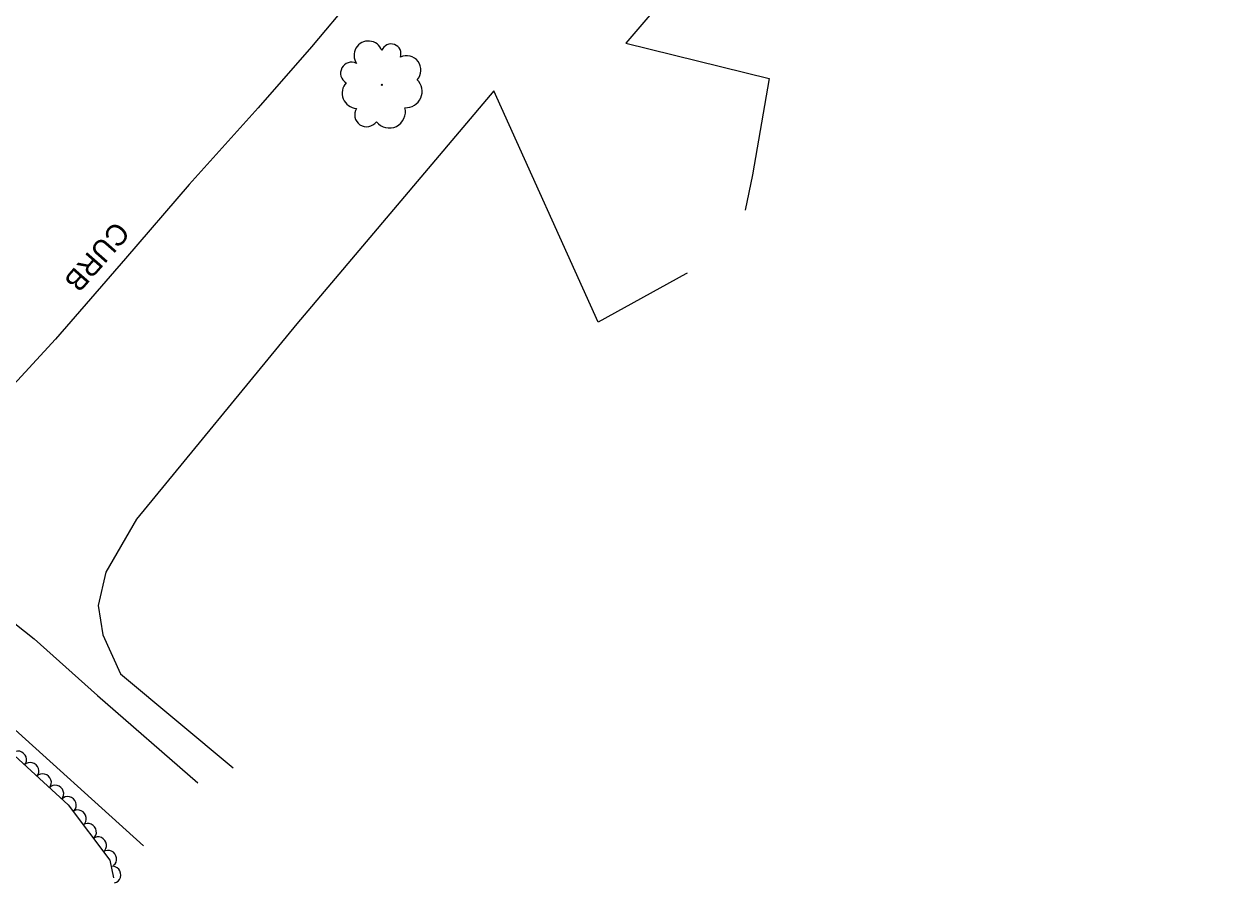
# Model space of a CAD drawing. Extents: x 1722896 to 1754269, y 648279 to 666297.
# Drawn here: x 1726563.6 to 1726849.1, y 658076.3 to 658280.2 of the extents above; entities that cross this region are included whole.
import ezdxf

# ---------------------------------------------------------------- set-up
doc = ezdxf.new("R2010")
doc.units = 0
for name, color, linetype in [('DESIGN - CENTERLINE - Proposed Text', 7, 'Continuous'), ('DESIGN - SCRATCH - User 1', 7, 'Continuous'), ('SURVEY - CENTERLINE - Preliminary Text', 7, 'Continuous'), ('SURVEY - VEGETATION - Features with Text', 7, 'Continuous')]:
    doc.layers.add(name, color=color, linetype=linetype)

msp = doc.modelspace()

# ---------------------------------------------------------------- linework, layer by layer
at = {"layer": 'DESIGN - CENTERLINE - Proposed Text'}
for points in [[(1726849.07, 658360.31), (1726817.36, 658368.03), (1726803.13, 658369.84), (1726789.23, 658368.58), (1726777.76, 658361.36), (1726746.53, 658322.33), (1726706.51, 658275.64), (1726740.56, 658267.24), (1726736.6, 658244.4), (1726734.86, 658235.97)], [(1726721.15, 658221.05), (1726720.82, 658220.87), (1726699.98, 658209.39), (1726675.19, 658264.32), (1726628.38, 658209.02), (1726590.34, 658162.69), (1726583.05, 658150.05), (1726581.27, 658142.2), (1726582.33, 658135.2), (1726586.54, 658125.98), (1726613.31, 658103.65)]]:
    msp.add_lwpolyline(points, dxfattribs=at)
at = {"layer": 'SURVEY - CENTERLINE - Preliminary Text'}
for points in [[(1726657.51, 658287.07), (1726651.48, 658289.03), (1726645.67, 658288.39), (1726641.45, 658286.21), (1726631.87, 658274.76), (1726619.2, 658260.26), (1726602.82, 658242.08), (1726587.7, 658224.56), (1726571.13, 658205.39), (1726554.82, 658187.71), (1726540.9, 658171.38), (1726536.6, 658166.77), (1726536.45, 658164.07), (1726537.42, 658162.06), (1726544.38, 658151.83), (1726552.17, 658145.2), (1726566.04, 658134.29), (1726581.04, 658120.78), (1726604.9, 658100.09)], [(1726521.13, 658148.4), (1726528.72, 658140.14), (1726558.17, 658115.64), (1726591.97, 658085.1)]]:
    msp.add_lwpolyline(points, dxfattribs=at)
at = {"layer": 'SURVEY - VEGETATION - Features with Text'}
msp.add_lwpolyline([(1726528.68, 658130.72), (1726551.55, 658115.49), (1726574.14, 658094.83), (1726584.01, 658081.7), (1726584.87, 658077.58)], dxfattribs=at)
msp.add_circle((1726648.59, 658265.75), 0.119, dxfattribs=at)
for centre, radius, start, end in [((1726645.4, 658272.74), 3.41, 20.553, 213.9727), ((1726650.8, 658273.11), 2.35, 340.5323, 159.278), ((1726641.4, 658268.52), 2.6, 63.1717, 240.4908), ((1726654.47, 658269.23), 3.42, 318.4162, 115.2051), ((1726642.87, 658263.82), 3.68, 138.4587, 265.3044), ((1726654.27, 658264.21), 3.9, 267.4689, 44.9931), ((1726645.01, 658258.66), 2.86, 148.6176, 323.6179), ((1726650.35, 658259.37), 3.87, 218.3647, 14.2032)]:
    msp.add_arc(centre, radius, start, end, dxfattribs=at)
for centre, major_axis in [((1726562.27, 658105.69), (1.48, -1.35)), ((1726565.22, 658102.99), (1.48, -1.35)), ((1726568.17, 658100.29), (1.48, -1.35)), ((1726571.12, 658097.59), (1.48, -1.35)), ((1726574.07, 658094.89), (1.48, -1.35)), ((1726576.49, 658091.7), (1.2, -1.6)), ((1726578.89, 658088.5), (1.2, -1.6)), ((1726581.29, 658085.31), (1.2, -1.6)), ((1726583.7, 658082.11), (1.2, -1.6)), ((1726584.72, 658078.29), (0.41, -1.96))]:
    msp.add_ellipse(centre, major_axis=major_axis, ratio=0.940188, start_param=0, end_param=3.141593, dxfattribs=at)

# ---------------------------------------------------------------- texts
at = {"layer": 'DESIGN - SCRATCH - User 1'}
msp.add_text('CURB', height=5, rotation=228.7398, dxfattribs=at).set_placement((1726585.36, 658233.67))

doc.saveas('drawing.dxf')
